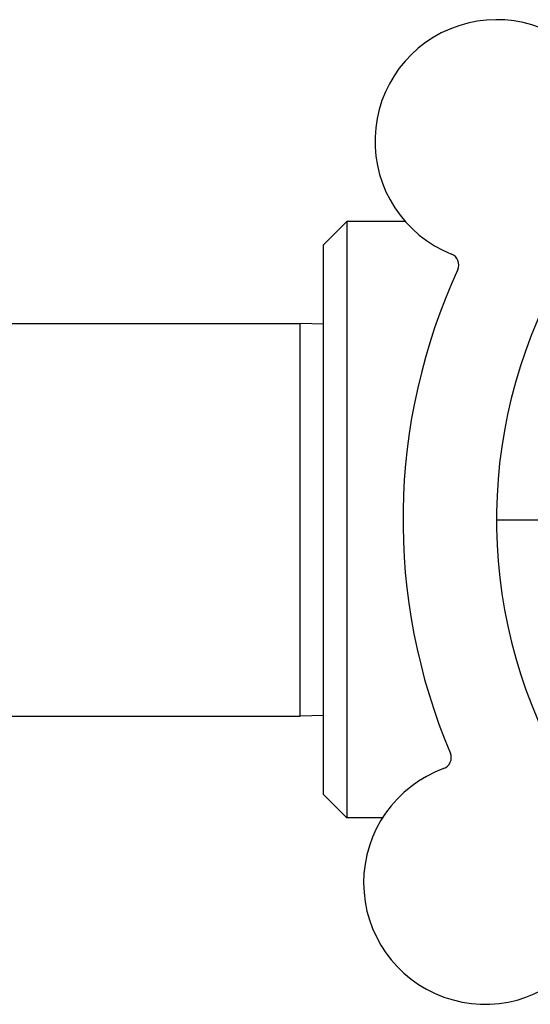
# Model space of a CAD drawing. Header units: inches. Extents: x 24 to 1128, y -58 to 748.
# Tile 616 of 656: x 616.22 to 617.58, y 567.26 to 569.9. Entities that reach past the tile are written whole.
import ezdxf

# ---------------------------------------------------------------- set-up
doc = ezdxf.new("R2010")
doc.units = ezdxf.units.IN
doc.header["$LTSCALE"] = 32
doc.header["$MEASUREMENT"] = 0
doc.layers.add('Visible (ANSI)', color=7, linetype='Continuous', lineweight=30)

msp = doc.modelspace()

# ---------------------------------------------------------------- linework, layer by layer
at = {"layer": 'Visible (ANSI)'}
for p, q in [((617.03063, 569.29478), (617.09313, 569.35728)), ((617.09313, 569.35728), (617.09313, 567.76228)), ((617.24962, 569.35728), (617.09313, 569.35728)), ((617.03063, 567.82478), (617.03063, 569.29478)), ((616.15563, 569.08478), (616.96813, 569.08478)), ((616.96813, 568.03478), (616.96813, 569.08478)), ((617.03063, 569.08314), (616.96813, 569.08478)), ((617.49313, 568.55978), (617.61813, 568.55978)), ((616.15563, 568.03478), (616.96813, 568.03478)), ((617.03063, 568.03642), (616.96813, 568.03478)), ((617.03063, 567.82478), (617.09313, 567.76228)), ((617.18806, 567.76228), (617.09313, 567.76228))]:
    msp.add_line(p, q, dxfattribs=at)
for centre, radius, start, end in [((617.49323, 569.57241), 0.325, 38.006, 248.24329), ((617.36118, 569.24154), 0.03125, 335.29575, 68.24329), ((618.84313, 568.55978), 1.35, 149.06409, 209.1852), ((618.84313, 568.55978), 1.6, 155.25836, 202.99093), ((617.34104, 567.92362), 0.03125, 290.006, 22.95354), ((617.46292, 567.58886), 0.325, 110.006, 320.24329)]:
    msp.add_arc(centre, radius, start, end, dxfattribs=at)

doc.saveas('drawing.dxf')
